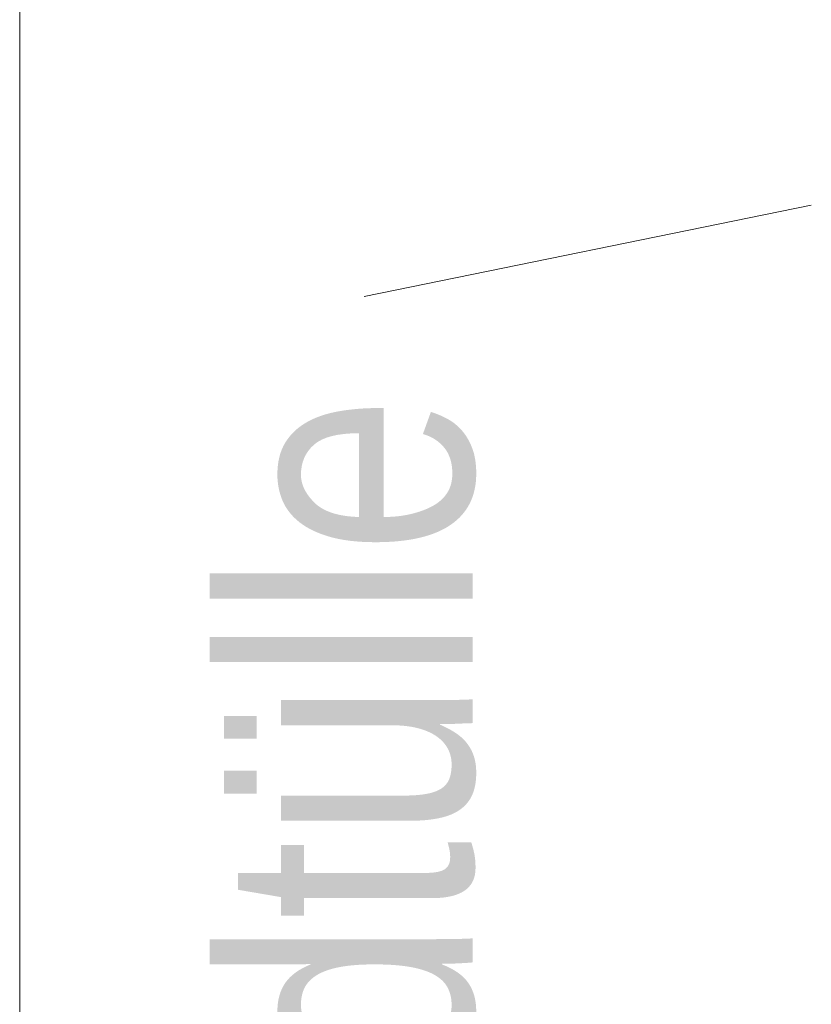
# Model space of a CAD drawing. Extents: x -620 to 300, y 62 to 1162.
# Tile 296 of 322: x 169.61 to 172.78, y 1028.34 to 1032.29. Entities that reach past the tile are written whole.
import ezdxf
from ezdxf.lldxf.tags import DXFTag

# ---------------------------------------------------------------- set-up
doc = ezdxf.new("R2010")
doc.units = 0
doc.layers.get('0').update_dxf_attribs({"lineweight": 13})
doc.layers.add('E_Detail_Beschriftung', color=7, linetype='Continuous', lineweight=13, true_color=0x009900)
doc.layers.add('E_Detail_Linie_Text_Bem', color=7, linetype='Continuous', lineweight=13)
doc.styles.get("Standard").update_dxf_attribs({"font": 'ARIALN.TTF'})
tags = doc.linetypes.add('fein_strichliert-A06G94UT8I', pattern=[4, 1, -2, 1]).pattern_tags.tags
tags[8:9] = [DXFTag(74, 4), DXFTag(75, 0), DXFTag(340, '0'), DXFTag(46, 0.0), DXFTag(50, 0.0), DXFTag(44, 0.0), DXFTag(45, 0.0)]
tags[6:7] = [DXFTag(74, 4), DXFTag(75, 0), DXFTag(340, '0'), DXFTag(46, 0.0), DXFTag(50, 0.0), DXFTag(44, 0.0), DXFTag(45, 0.0)]
tags[4:5] = [DXFTag(74, 4), DXFTag(75, 0), DXFTag(340, '0'), DXFTag(46, 0.0), DXFTag(50, 0.0), DXFTag(44, 0.0), DXFTag(45, 0.0)]

# ---------------------------------------------------------------- blocks, each defined once
blk = doc.blocks.new('Referenz-A06G94UU8I')
at = {"layer": 'E_Detail_Linie_Text_Bem', "linetype": 'fein_strichliert-A06G94UT8I', "ltscale": 0.65}
blk.add_line((169.6131, 991.6848), (169.6131, 1044.5641), dxfattribs=at)
at = {"layer": 'E_Detail_Linie_Text_Bem', "color": 0, "linetype": 'Continuous', "ltscale": 0.13}
blk.add_line((170.993, 1031.1804), (172.7829, 1031.5462), dxfattribs=at)
at = {"layer": 'E_Detail_Beschriftung', "linetype": 'Continuous', "ltscale": 0.13, "insert": (170.4271, 1025.1165), "char_height": 1, "attachment_point": 1, "rotation": 90}
blk.add_mtext('{\\fArial Narrow;4x Endtülle}', dxfattribs=at)

msp = doc.modelspace()

# ---------------------------------------------------------------- block references
at = {"color": 8, "lineweight": 25, "ltscale": 0.25, "true_color": 0x808080}
msp.add_blockref('Referenz-A06G94UU8I', (0, 0), dxfattribs=at)

doc.saveas('drawing.dxf')
